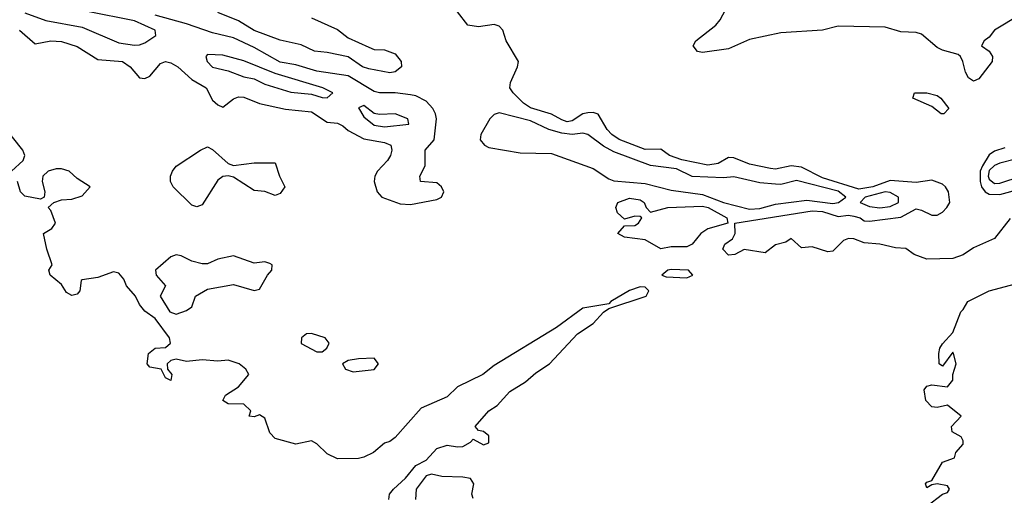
# Model space of a CAD drawing. Header units: metres. Extents: x -51132 to -49532, y -231222 to -229437.
# Tile 265 of 334: x -50510 to -50415, y -229645 to -229599. Entities that reach past the tile are written whole.
import ezdxf

# ---------------------------------------------------------------- set-up
doc = ezdxf.new("R2010")
doc.units = ezdxf.units.M
doc.layers.add('CONTOUR_INTER', color=3, linetype='Continuous')

msp = doc.modelspace()

# ---------------------------------------------------------------- linework, layer by layer
at = {"layer": 'CONTOUR_INTER'}
for points, elevation in [([(-50413.58, -229598.731), (-50416.092, -229600.259), (-50416.58, -229600.902), (-50417.062, -229601.259), (-50417.314, -229601.759), (-50416.58, -229602.256), (-50416.279, -229602.759), (-50416.293, -229603.259), (-50417.58, -229604.904), (-50418.08, -229605.148), (-50418.58, -229604.815), (-50418.864, -229604.259), (-50419.116, -229603.259), (-50419.349, -229602.759), (-50419.58, -229602.591), (-50421.08, -229602.167), (-50421.58, -229601.903), (-50423.08, -229600.635), (-50423.58, -229600.458), (-50425.08, -229600.403), (-50426.58, -229599.943), (-50431.08, -229599.871), (-50432.58, -229600.254), (-50436.58, -229600.511), (-50439.58, -229601.153), (-50441.58, -229602.04), (-50444.08, -229602.377), (-50444.58, -229602.277), (-50444.967, -229601.759), (-50444.716, -229601.259), (-50442.797, -229599.759), (-50442.381, -229599.259), (-50441.096, -229596.759)], 14), ([(-50509.607, -229600.259), (-50508.08, -229601.546), (-50506.58, -229601.257), (-50505.58, -229601.339), (-50504.08, -229601.816), (-50502.08, -229603.056), (-50499.728, -229603.259), (-50498.989, -229603.759), (-50498.08, -229604.812), (-50497.58, -229604.883), (-50497.08, -229604.659), (-50496.08, -229603.425), (-50495.58, -229603.255), (-50495.08, -229603.369), (-50494.424, -229603.759), (-50493.08, -229604.974), (-50491.701, -229605.759), (-50491.08, -229606.963), (-50490.58, -229607.416), (-50490.08, -229607.639), (-50489.08, -229606.84), (-50488.58, -229606.637), (-50488.08, -229606.685), (-50486.58, -229607.292), (-50484.08, -229607.829), (-50481.58, -229608.092), (-50480.08, -229609.077), (-50479.08, -229609.173), (-50478.58, -229609.405), (-50478.08, -229609.857), (-50476.58, -229610.651), (-50474.58, -229611.016), (-50473.989, -229611.259), (-50473.884, -229611.759), (-50474.022, -229612.259), (-50474.31, -229612.759), (-50475.244, -229613.759), (-50475.519, -229614.259), (-50475.571, -229614.759), (-50475.303, -229615.759), (-50474.853, -229616.259), (-50473.08, -229616.916), (-50472.08, -229616.953), (-50469.58, -229616.483), (-50469.12, -229616.259), (-50468.901, -229615.759), (-50469.114, -229615.259), (-50469.58, -229614.889), (-50471.12, -229614.759), (-50471.202, -229614.259), (-50470.7, -229613.259), (-50470.681, -229611.759), (-50469.815, -229610.759), (-50469.595, -229608.759), (-50469.684, -229608.259), (-50469.95, -229607.759), (-50470.58, -229607.059), (-50471.58, -229606.548), (-50472.08, -229606.445), (-50473.58, -229606.262), (-50475.08, -229606.259), (-50475.58, -229606.122), (-50478.08, -229604.616), (-50481.08, -229604.172), (-50483.08, -229603.558), (-50484.58, -229603.302), (-50487.08, -229601.903), (-50489.08, -229600.979), (-50491.08, -229600.512), (-50493.58, -229599.626), (-50496.58, -229598.819)], 12), ([(-50509.08, -229598.571), (-50507.08, -229599.318), (-50503.58, -229599.971), (-50500.08, -229601.449), (-50498.58, -229601.694), (-50498.08, -229601.652), (-50497.58, -229601.466), (-50496.523, -229600.759), (-50496.584, -229600.259), (-50498.58, -229599.338), (-50503.08, -229598.453)], 11), ([(-50481.58, -229599.051), (-50479.08, -229600.185), (-50478.08, -229600.976), (-50476.08, -229601.877), (-50475.58, -229602.087), (-50474.58, -229602.136), (-50473.58, -229602.516), (-50472.974, -229603.259), (-50472.961, -229603.759), (-50473.58, -229604.23), (-50474.08, -229604.321), (-50476.08, -229603.965), (-50476.686, -229603.759), (-50478.08, -229602.809), (-50480.08, -229602.377), (-50481.306, -229602.259), (-50482.58, -229601.666), (-50484.58, -229601.217), (-50487.08, -229600.27), (-50488.58, -229599.364), (-50490.58, -229598.557)], 13), ([(-50414.58, -229618.32), (-50416.08, -229620.213), (-50418.08, -229621.137), (-50419.08, -229621.782), (-50420.08, -229622.141), (-50422.58, -229622.197), (-50423.791, -229621.759), (-50424.58, -229621.174), (-50425.58, -229621.132), (-50427.08, -229620.786), (-50428.58, -229620.658), (-50429.58, -229620.248), (-50430.08, -229620.214), (-50430.58, -229620.413), (-50431.58, -229621.427), (-50432.08, -229621.517), (-50433.58, -229621.025), (-50434.58, -229621.118), (-50435.58, -229620.227), (-50436.08, -229620.579), (-50437.08, -229620.841), (-50438.08, -229621.608), (-50440.08, -229621.283), (-50440.978, -229621.759), (-50441.58, -229621.81), (-50442.144, -229621.259), (-50441.945, -229620.759), (-50441.222, -229620.259), (-50440.944, -229619.759), (-50440.983, -229618.759), (-50433.58, -229617.583), (-50432.58, -229617.635), (-50431.08, -229618.115), (-50430.08, -229617.99), (-50429.58, -229618.072), (-50428.963, -229618.259), (-50428.58, -229618.525), (-50428.08, -229618.563), (-50425.08, -229618.193), (-50423.58, -229617.385), (-50423.08, -229617.495), (-50422.08, -229617.975), (-50421.58, -229617.982), (-50421.08, -229617.717), (-50420.643, -229617.259), (-50420.378, -229616.759), (-50420.478, -229615.759), (-50420.773, -229615.259), (-50421.08, -229615.014), (-50422.08, -229614.63), (-50423.58, -229614.863), (-50426.08, -229614.65), (-50427.745, -229615.259), (-50429.08, -229615.51), (-50432.58, -229614.398), (-50434.58, -229613.371), (-50435.58, -229613.248), (-50437.08, -229613.57), (-50437.58, -229613.52), (-50439.58, -229613.107), (-50441.08, -229612.502), (-50441.58, -229612.445), (-50442.58, -229613.022), (-50443.58, -229613.186), (-50446.08, -229612.667), (-50447.244, -229612.259), (-50448.08, -229611.657), (-50449.58, -229611.702), (-50452.08, -229610.732), (-50452.797, -229610.259), (-50453.235, -229609.759), (-50454.08, -229608.293), (-50454.58, -229608.153), (-50455.08, -229608.183), (-50455.58, -229608.273), (-50456.58, -229608.945), (-50457.08, -229609.025), (-50457.58, -229608.854), (-50458.58, -229608.297), (-50460.58, -229607.697), (-50461.27, -229607.259), (-50462.262, -229606.259), (-50462.564, -229605.759), (-50462.515, -229605.259), (-50461.832, -229603.759), (-50461.737, -229603.259), (-50462.925, -229601.259), (-50463.224, -229600.259), (-50463.58, -229599.851), (-50464.08, -229599.715), (-50465.58, -229599.916), (-50466.58, -229599.771), (-50467.58, -229598.487)], 13), ([(-50491.58, -229602.584), (-50491.718, -229602.759), (-50491.596, -229603.259), (-50491.08, -229603.785), (-50489.58, -229604.151), (-50488.08, -229604.712), (-50487.08, -229604.901), (-50486.08, -229605.414), (-50483.58, -229606.202), (-50481.58, -229606.39), (-50480.58, -229606.697), (-50480.08, -229606.721), (-50479.538, -229606.259), (-50480.492, -229605.759), (-50485.08, -229604.402), (-50488.08, -229603.198), (-50490.08, -229602.651), (-50491.58, -229602.584)], 11), ([(-50423.744, -229606.259), (-50422.58, -229606.269), (-50421.58, -229606.523), (-50421.223, -229606.759), (-50420.474, -229607.759), (-50420.935, -229608.259), (-50421.196, -229608.259), (-50422.08, -229607.552), (-50423.899, -229606.759), (-50423.744, -229606.259)], 14), ([(-50477.08, -229607.685), (-50476.58, -229608.541), (-50475.58, -229609.359), (-50474.58, -229609.503), (-50472.254, -229609.259), (-50472.352, -229608.759), (-50473.58, -229608.28), (-50475.08, -229608.33), (-50475.58, -229608.229), (-50476.58, -229607.473), (-50477.08, -229607.685)], 11), ([(-50463.58, -229608.165), (-50464.08, -229608.32), (-50464.5, -229608.759), (-50465.357, -229610.259), (-50465.415, -229610.759), (-50464.981, -229611.259), (-50464.58, -229611.502), (-50461.58, -229612.014), (-50458.58, -229612.065), (-50454.58, -229613.509), (-50453.08, -229614.506), (-50452.58, -229614.694), (-50449.58, -229614.959), (-50447.08, -229615.591), (-50444.08, -229616.016), (-50442.08, -229616.774), (-50439.58, -229617.398), (-50438.58, -229617.359), (-50437.08, -229616.923), (-50434.08, -229616.565), (-50431.58, -229616.874), (-50431.039, -229616.759), (-50430.344, -229616.259), (-50431.08, -229615.702), (-50435.08, -229614.664), (-50436.58, -229615.038), (-50437.08, -229615.031), (-50438.58, -229614.873), (-50441.08, -229614.302), (-50442.08, -229614.396), (-50445.08, -229614.282), (-50446.58, -229613.547), (-50449.08, -229613.215), (-50452.58, -229611.9), (-50453.58, -229611.357), (-50455.08, -229610.247), (-50455.58, -229610.117), (-50456.58, -229610.259), (-50457.58, -229610.111), (-50458.835, -229609.759), (-50460.58, -229608.951), (-50463.58, -229608.165)], 12), ([(-50510.353, -229613.759), (-50509.253, -229612.759), (-50509.075, -229612.259), (-50509.288, -229611.759), (-50511.271, -229609.259)], 12), ([(-50492.234, -229611.759), (-50491.58, -229611.448), (-50491.08, -229611.684), (-50489.58, -229613.034), (-50489.08, -229613.228), (-50487.08, -229612.958), (-50485.08, -229612.973), (-50484.657, -229614.259), (-50484.138, -229615.259), (-50484.58, -229615.914), (-50485.08, -229616.094), (-50486.08, -229615.732), (-50487.08, -229615.631), (-50489.08, -229614.344), (-50489.58, -229614.23), (-50490.08, -229614.284), (-50490.58, -229614.634), (-50492.08, -229617.003), (-50492.58, -229617.201), (-50493.08, -229617.039), (-50494.859, -229615.259), (-50495.121, -229614.759), (-50495.097, -229614.259), (-50494.931, -229613.759), (-50494.58, -229613.286), (-50492.234, -229611.759)], 13), ([(-50415.08, -229611.541), (-50416.08, -229611.859), (-50416.58, -229612.209), (-50417.238, -229613.259), (-50417.453, -229613.759), (-50417.454, -229614.759), (-50417.315, -229615.259), (-50416.964, -229615.759), (-50416.58, -229615.973), (-50415.58, -229616.012), (-50413.58, -229615.463)], 13), ([(-50411.08, -229612.212), (-50411.58, -229612.403), (-50414.08, -229612.629), (-50415.58, -229612.996), (-50416.08, -229613.22), (-50416.58, -229613.714), (-50416.68, -229614.259), (-50416.58, -229614.522), (-50416.08, -229614.959), (-50415.58, -229614.934), (-50413.518, -229614.259), (-50412.518, -229613.759), (-50411.58, -229613.055), (-50411.08, -229612.91), (-50410.08, -229613.072), (-50409.08, -229612.916), (-50408.677, -229612.759), (-50408.574, -229612.259), (-50409.08, -229611.974), (-50409.58, -229611.875), (-50411.08, -229612.212)], 12), ([(-50474.176, -229645.259), (-50474.103, -229644.759), (-50473.714, -229644.259), (-50472.58, -229643.206), (-50471.58, -229642.015), (-50470.58, -229641.503), (-50469.58, -229640.381), (-50468.58, -229640.055), (-50467.58, -229640.22), (-50467.08, -229640.166), (-50466.327, -229639.759), (-50466.08, -229639.49), (-50465.08, -229640.018), (-50464.58, -229639.812), (-50464.58, -229639.158), (-50465.08, -229638.734), (-50465.58, -229638.632), (-50465.888, -229638.259), (-50464.58, -229636.769), (-50463.788, -229636.259), (-50462.58, -229634.904), (-50461.08, -229633.974), (-50460.08, -229633.111), (-50458.752, -229632.259), (-50456.08, -229629.366), (-50454.58, -229628.368), (-50453.58, -229627.298), (-50453.08, -229626.943), (-50449.477, -229625.759), (-50449.225, -229625.259), (-50449.58, -229624.894), (-50450.08, -229624.864), (-50451.08, -229625.22), (-50452.881, -229626.259), (-50453.08, -229626.495), (-50455.58, -229626.922), (-50458.085, -229628.759), (-50464.08, -229632.407), (-50465.172, -229633.259), (-50467.58, -229634.454), (-50468.58, -229635.404), (-50471.08, -229636.492), (-50473.58, -229639.325), (-50474.08, -229639.694), (-50474.58, -229639.853), (-50475.64, -229640.759), (-50476.58, -229641.215), (-50477.08, -229641.335), (-50479.08, -229641.364), (-50480.08, -229640.875), (-50481.08, -229639.922), (-50481.58, -229639.631), (-50483.08, -229639.969), (-50485.08, -229639.402), (-50485.58, -229638.87), (-50486.08, -229637.458), (-50486.58, -229637.141), (-50487.08, -229637.339), (-50487.58, -229637.259), (-50487.416, -229636.759), (-50488.08, -229636.129), (-50489.58, -229636.079), (-50490.104, -229635.759), (-50489.84, -229635.259), (-50488.58, -229634.468), (-50487.592, -229633.259), (-50487.88, -229632.759), (-50488.535, -229632.259), (-50489.58, -229631.909), (-50490.58, -229632.001), (-50492.08, -229631.879), (-50493.58, -229632.015), (-50494.58, -229631.812), (-50495.08, -229631.944), (-50495.425, -229632.259), (-50495.392, -229632.759), (-50494.987, -229633.259), (-50495.08, -229633.854), (-50495.58, -229633.591), (-50495.996, -229632.759), (-50497.08, -229632.577), (-50497.363, -229632.259), (-50497.218, -229631.259), (-50496.58, -229630.752), (-50495.58, -229630.669), (-50495.117, -229630.259), (-50495.2, -229629.759), (-50496.58, -229627.916), (-50497.58, -229627.209), (-50498.08, -229626.559), (-50498.471, -229625.759), (-50499.342, -229624.759), (-50499.58, -229624.117), (-50500.08, -229623.566), (-50500.58, -229623.426), (-50502.08, -229623.963), (-50503.58, -229624.179), (-50503.68, -229624.259), (-50503.8, -229625.259), (-50504.08, -229625.554), (-50504.58, -229625.687), (-50505.08, -229625.417), (-50505.58, -229624.652), (-50506.647, -229623.759), (-50506.773, -229623.259), (-50506.467, -229622.759), (-50506.974, -229621.259), (-50507.298, -229619.759), (-50506.504, -229619.259), (-50506.139, -229618.759), (-50506.58, -229617.54), (-50506.854, -229617.259), (-50506.31, -229616.759), (-50505.58, -229616.516), (-50504.58, -229616.47), (-50503.58, -229616.137), (-50502.829, -229615.259), (-50504.08, -229614.482), (-50504.836, -229613.759), (-50505.58, -229613.543), (-50506.08, -229613.548), (-50506.857, -229613.759), (-50507.348, -229614.259), (-50507.427, -229614.759), (-50507.178, -229615.759), (-50507.215, -229616.259), (-50507.58, -229616.463), (-50509.08, -229616.18), (-50509.51, -229615.759), (-50509.793, -229614.759)], 12), ([(-50426.58, -229615.757), (-50428.478, -229616.259), (-50428.964, -229616.759), (-50428.08, -229617.161), (-50427.08, -229617.281), (-50426.08, -229617.159), (-50425.284, -229616.759), (-50425.277, -229616.259), (-50426.08, -229615.812), (-50426.58, -229615.757)], 12), ([(-50452.217, -229616.759), (-50451.08, -229616.349), (-50450.08, -229616.51), (-50449.677, -229616.759), (-50449.505, -229617.259), (-50449.08, -229617.692), (-50447.418, -229617.259), (-50444.08, -229617.132), (-50443.535, -229617.259), (-50441.766, -229618.259), (-50441.67, -229618.759), (-50443.58, -229619.297), (-50444.241, -229619.759), (-50445.08, -229620.783), (-50445.58, -229621.025), (-50447.08, -229621.031), (-50448.08, -229621.228), (-50449.58, -229620.36), (-50451.58, -229620.099), (-50452.209, -229619.759), (-50451.58, -229619.005), (-50450.58, -229618.966), (-50450.212, -229618.759), (-50449.903, -229618.259), (-50450.08, -229618.119), (-50450.58, -229618.092), (-50451.58, -229618.388), (-50452.254, -229617.759), (-50452.415, -229617.259), (-50452.217, -229616.759)], 13), ([(-50495.08, -229621.992), (-50496.547, -229623.259), (-50496.485, -229623.759), (-50495.601, -229624.759), (-50496.095, -229625.759), (-50495.165, -229627.259), (-50494.58, -229627.495), (-50493.58, -229627.125), (-50493.08, -229626.783), (-50492.701, -229625.759), (-50491.58, -229625.1), (-50489.08, -229624.626), (-50487.08, -229625.213), (-50486.58, -229625.072), (-50485.814, -229623.759), (-50485.384, -229623.259), (-50485.376, -229622.759), (-50485.58, -229622.611), (-50486.08, -229622.456), (-50487.08, -229622.598), (-50489.08, -229621.894), (-50490.58, -229622.206), (-50491.58, -229622.649), (-50492.08, -229622.652), (-50493.08, -229622.395), (-50494.08, -229621.894), (-50494.58, -229621.805), (-50495.08, -229621.992)], 12), ([(-50447.08, -229623.216), (-50447.399, -229623.259), (-50447.981, -229623.759), (-50447.58, -229623.904), (-50445.58, -229624.006), (-50445.001, -229623.759), (-50445.434, -229623.259), (-50447.08, -229623.216)], 12), ([(-50422.58, -229645.918), (-50421.08, -229644.765), (-50420.58, -229644.595), (-50420.4, -229644.259), (-50420.58, -229643.959), (-50421.58, -229643.746), (-50422.08, -229643.846), (-50422.58, -229644.145), (-50422.689, -229643.759), (-50422.58, -229643.605), (-50422.08, -229643.434), (-50421.08, -229641.68), (-50419.911, -229641.259), (-50419.78, -229640.759), (-50419.08, -229639.971), (-50419.08, -229639.636), (-50419.293, -229639.259), (-50420.141, -229638.759), (-50420.201, -229638.259), (-50419.267, -229637.259), (-50420.58, -229636.228), (-50421.58, -229636.451), (-50422.08, -229636.362), (-50422.671, -229635.759), (-50422.825, -229634.759), (-50422.58, -229634.398), (-50422.08, -229634.276), (-50420.58, -229634.461), (-50420.08, -229633.821), (-50420.069, -229633.259), (-50419.766, -229632.259), (-50420.011, -229631.259), (-50420.08, -229631.134), (-50421.08, -229632.473), (-50421.404, -229632.259), (-50421.418, -229631.259), (-50421.329, -229630.759), (-50421.08, -229630.327), (-50420.087, -229629.259), (-50419.322, -229627.259), (-50419.08, -229627.051), (-50418.642, -229626.259), (-50416.58, -229625.254), (-50414.08, -229624.58)], 13), ([(-50482.08, -229629.382), (-50482.557, -229629.759), (-50482.58, -229630.303), (-50481.08, -229631.107), (-50480.58, -229631.111), (-50480.122, -229630.759), (-50479.907, -229630.259), (-50480.266, -229629.759), (-50481.58, -229629.326), (-50482.08, -229629.382)], 12), ([(-50477.08, -229631.758), (-50478.08, -229631.918), (-50478.622, -229632.259), (-50478.324, -229632.759), (-50477.58, -229633.026), (-50475.58, -229632.788), (-50475.165, -229632.259), (-50475.58, -229631.703), (-50477.08, -229631.758)], 12), ([(-50466.08, -229645.162), (-50466.212, -229644.759), (-50466.018, -229643.759), (-50466.349, -229643.259), (-50467.08, -229643.115), (-50469.08, -229643.059), (-50470.08, -229642.841), (-50470.58, -229642.986), (-50471.542, -229644.259), (-50471.616, -229645.259)], 12)]:
    msp.add_lwpolyline(points, dxfattribs=dict(at, elevation=elevation))

doc.saveas('drawing.dxf')
